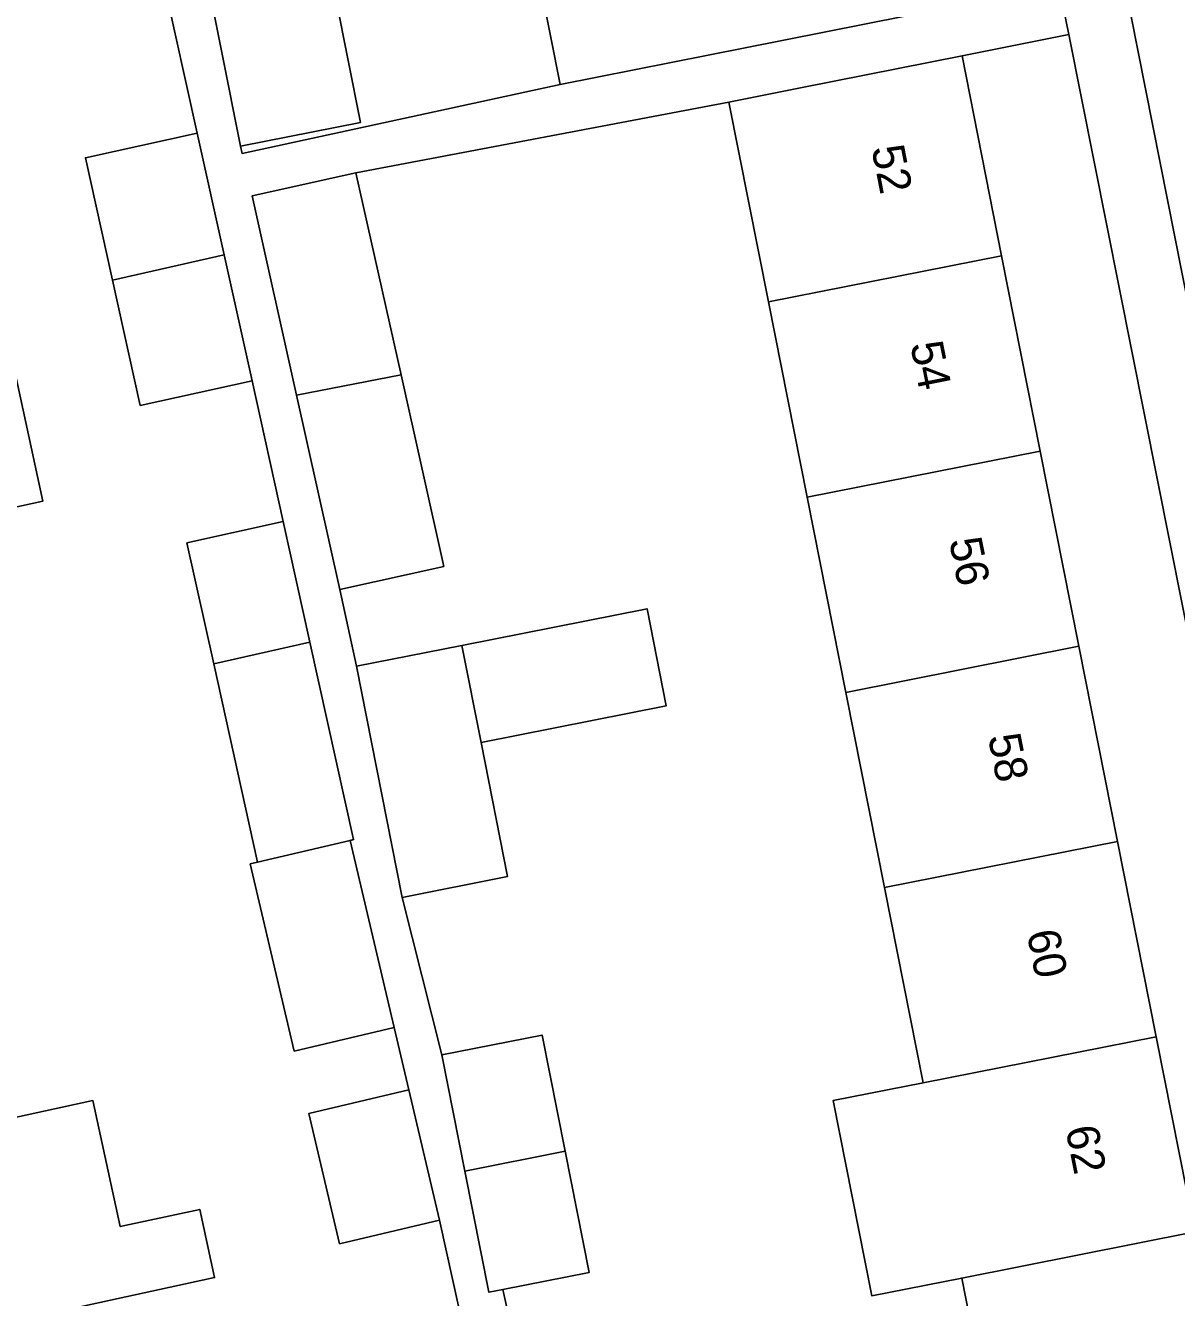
# Model space of a CAD drawing. Extents: x 159053 to 160042, y 380449 to 381423.
# Drawn here: x 159785.02 to 159820.37, y 380935.92 to 380974.97 of the extents above; entities that cross this region are included whole.
import ezdxf

# ---------------------------------------------------------------- set-up
doc = ezdxf.new("R2010")
doc.units = 0
for name, color, linetype in [('IMGEO_Erf', 7, 'Continuous'), ('IMGEO_Pand', 7, 'Continuous'), ('IMGEO_Pand_nummerreeks', 7, 'Continuous'), ('IMGEO_Parkeervlak_open', 7, 'Continuous'), ('IMGEO_Voetpad_open', 7, 'Continuous')]:
    doc.layers.add(name, color=color, linetype=linetype)

msp = doc.modelspace()

# ---------------------------------------------------------------- linework, layer by layer
at = {"layer": 'IMGEO_Erf'}
for points in [[(159799.114, 380997.416), (159792.645, 380996.871), (159792.877, 380993.901), (159793.729, 380989.596), (159792.337, 380989.321), (159793.487, 380983.514), (159792.247, 380983.288), (159792.968, 380979.637), (159790.104, 380979.071), (159790.495, 380976.981), (159794.178, 380977.709), (159795.307, 380971.996), (159791.624, 380971.268), (159791.673, 380971.047), (159801.437, 380973.16), (159800.855, 380976.104), (159800.295, 380978.938), (159799.182, 380984.572), (159802.401, 380985.208)], [(159798.345, 380935.566), (159797.734, 380938.295), (159794.667, 380937.573), (159793.725, 380941.577), (159796.792, 380942.298), (159796.342, 380944.211), (159793.275, 380943.49), (159791.924, 380949.233), (159792.152, 380949.287), (159790.804, 380955.372), (159789.981, 380959.09), (159792.937, 380959.745), (159791.98, 380964.068), (159788.549, 380963.308), (159787.697, 380967.158), (159786.866, 380970.91), (159790.297, 380971.669), (159789.262, 380976.341), (159786.177, 380975.658), (159785.407, 380979.135), (159784.535, 380982.802), (159787.677, 380983.498), (159785.495, 380993.356), (159781.478, 380993.043)], [(159814.956, 380930.531), (159813.77, 380936.522), (159811.008, 380935.976), (159809.823, 380941.969), (159812.584, 380942.515), (159811.398, 380948.507), (159810.212, 380954.5), (159809.026, 380960.493), (159807.84, 380966.485), (159806.625, 380972.623), (159795.171, 380970.451), (159796.555, 380964.253), (159797.869, 380958.366), (159794.681, 380957.655), (159795.185, 380955.301), (159798.424, 380955.942), (159804.109, 380957.066), (159804.698, 380954.091), (159799.013, 380952.966), (159799.828, 380948.848), (159796.588, 380948.207), (159797.811, 380943.37), (159800.888, 380943.979), (159801.594, 380940.412), (159802.33, 380936.692), (159799.682, 380936.168), (159800.497, 380932.486)], [(159784.267, 380966.335), (159785.561, 380960.371), (159781.944, 380959.586)], [(159783.38, 380941.164), (159787.094, 380941.969), (159787.933, 380938.1), (159790.377, 380938.63), (159790.832, 380936.537), (159790.506, 380936.463), (159784.676, 380935.199)]]:
    msp.add_lwpolyline(points, dxfattribs=at)
msp.add_lwpolyline([(159817.056, 380974.691), (159813.78, 380974.039), (159814.995, 380967.9), (159816.181, 380961.907), (159817.367, 380955.914), (159818.553, 380949.922), (159819.739, 380943.93), (159820.925, 380937.937), (159822.111, 380931.945), (159823.297, 380925.951), (159824.484, 380919.958), (159825.67, 380913.965), (159826.884, 380907.83), (159830.235, 380908.497)], close=True, dxfattribs=at)
at = {"layer": 'IMGEO_Pand'}
for points in [[(159800.295, 380978.938), (159800.855, 380976.104), (159801.437, 380973.16), (159807.117, 380974.285), (159812.021, 380975.256), (159810.877, 380981.035)], [(159790.495, 380976.981), (159791.624, 380971.268), (159795.307, 380971.996), (159794.178, 380977.709)], [(159814.995, 380967.9), (159813.78, 380974.039), (159808.876, 380973.069), (159806.625, 380972.623), (159807.84, 380966.485)], [(159787.697, 380967.158), (159791.125, 380967.93), (159790.297, 380971.669), (159786.866, 380970.91)], [(159795.171, 380970.451), (159791.983, 380969.739), (159793.349, 380963.619), (159796.555, 380964.253)], [(159787.697, 380967.158), (159788.549, 380963.308), (159791.98, 380964.068), (159791.125, 380967.93)], [(159809.026, 380960.493), (159816.181, 380961.907), (159814.995, 380967.9), (159807.84, 380966.485)], [(159780.65, 380965.55), (159771.074, 380963.473), (159772.37, 380957.51), (159779.494, 380959.055), (159781.944, 380959.586), (159785.561, 380960.371), (159784.267, 380966.335)], [(159796.555, 380964.253), (159793.349, 380963.619), (159794.681, 380957.655), (159797.869, 380958.366)], [(159809.026, 380960.493), (159810.212, 380954.5), (159817.367, 380955.914), (159816.181, 380961.907)], [(159790.804, 380955.372), (159793.757, 380956.045), (159792.937, 380959.745), (159789.981, 380959.09)], [(159798.424, 380955.942), (159799.013, 380952.966), (159804.698, 380954.091), (159804.109, 380957.066)], [(159793.757, 380956.045), (159790.804, 380955.372), (159792.152, 380949.287), (159794.991, 380949.954), (159795.099, 380949.979)], [(159799.013, 380952.966), (159798.424, 380955.942), (159795.185, 380955.301), (159796.588, 380948.207), (159799.828, 380948.848)], [(159818.553, 380949.922), (159817.367, 380955.914), (159810.212, 380954.5), (159811.398, 380948.507)], [(159794.991, 380949.954), (159792.152, 380949.287), (159791.924, 380949.233), (159793.275, 380943.49), (159796.342, 380944.211)], [(159812.584, 380942.515), (159819.739, 380943.93), (159818.553, 380949.922), (159811.398, 380948.507)], [(159797.811, 380943.37), (159798.517, 380939.803), (159801.594, 380940.412), (159800.888, 380943.979)], [(159820.925, 380937.937), (159819.739, 380943.93), (159812.584, 380942.515), (159809.823, 380941.969), (159811.008, 380935.976), (159813.77, 380936.522)], [(159796.792, 380942.298), (159793.725, 380941.577), (159794.667, 380937.573), (159797.734, 380938.295)], [(159776.256, 380939.618), (159777.552, 380933.654), (159784.676, 380935.199), (159790.506, 380936.463), (159790.832, 380936.537), (159790.377, 380938.63), (159787.933, 380938.1), (159787.094, 380941.969), (159783.38, 380941.164)], [(159801.594, 380940.412), (159798.517, 380939.803), (159799.253, 380936.083), (159799.682, 380936.168), (159802.33, 380936.692)], [(159820.925, 380937.937), (159813.77, 380936.522), (159814.956, 380930.531), (159822.111, 380931.945)]]:
    msp.add_lwpolyline(points, close=True, dxfattribs=at)
at = {"layer": 'IMGEO_Parkeervlak_open'}
msp.add_lwpolyline([(159815.146, 380994.57), (159826.16, 380939.004)], dxfattribs=at)
at = {"layer": 'IMGEO_Voetpad_open'}
for points in [[(159816.057, 380998.84), (159812.386, 380998.499), (159815.423, 380982.893), (159816.756, 380976.199), (159817.056, 380974.691), (159830.235, 380908.497), (159830.524, 380907.043), (159831.215, 380904.183), (159833.899, 380890.489), (159834.429, 380883.013), (159834.408, 380882.182), (159834.591, 380879.618), (159838.942, 380879.92)], [(159826.16, 380939.004), (159815.146, 380994.57)], [(159812.021, 380975.256), (159807.117, 380974.285), (159801.437, 380973.16), (159791.673, 380971.047), (159791.624, 380971.268), (159790.495, 380976.981)], [(159789.262, 380976.341), (159790.297, 380971.669), (159791.125, 380967.93), (159791.98, 380964.068), (159792.937, 380959.745), (159793.757, 380956.045), (159795.099, 380949.979), (159794.991, 380949.954), (159796.342, 380944.211), (159796.792, 380942.298), (159797.734, 380938.295), (159798.345, 380935.566)], [(159800.497, 380932.486), (159799.682, 380936.168), (159799.253, 380936.083), (159798.517, 380939.803), (159797.811, 380943.37), (159796.588, 380948.207), (159795.185, 380955.301), (159794.681, 380957.655), (159793.349, 380963.619), (159791.983, 380969.739), (159795.171, 380970.451), (159806.625, 380972.623), (159808.876, 380973.069), (159813.78, 380974.039), (159817.056, 380974.691), (159816.756, 380976.199)]]:
    msp.add_lwpolyline(points, dxfattribs=at)

# ---------------------------------------------------------------- texts
at = {"layer": 'IMGEO_Pand_nummerreeks'}
for s, p in [('52', (159810.997, 380971.206)), ('54', (159812.189, 380965.184)), ('56', (159813.38, 380959.165)), ('58', (159814.573, 380953.143)), ('60', (159815.764, 380947.124)), ('62', (159816.953, 380941.111))]:
    msp.add_text(s, height=1, rotation=281.1952, dxfattribs=at).set_placement(p)

doc.saveas('drawing.dxf')
